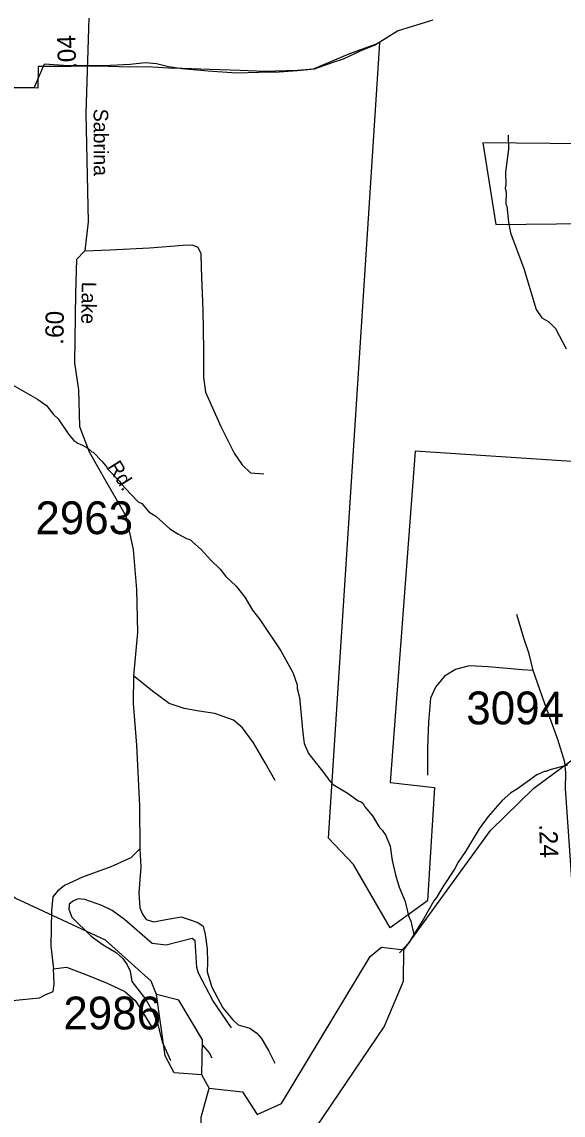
# Model space of a CAD drawing. Extents: x 1551653 to 1702041, y 811336 to 920032.
# Drawn here: x 1618338 to 1620772, y 825962 to 830882 of the extents above; entities that cross this region are included whole.
import ezdxf

# ---------------------------------------------------------------- set-up
doc = ezdxf.new("R2010")
doc.units = 0
for name, color, linetype in [('Old_Level_11', 7, 'Continuous'), ('Old_Level_17', 7, 'Continuous'), ('Old_Level_32', 7, 'Continuous'), ('Old_Level_35', 7, 'Continuous'), ('Old_Level_48', 7, 'Continuous'), ('Old_Level_49', 7, 'Continuous'), ('Old_Level_59', 7, 'Continuous'), ('Old_Level_60', 7, 'Continuous'), ('Old_Level_62', 7, 'Continuous'), ('Old_Level_8', 7, 'Continuous')]:
    doc.layers.add(name, color=color, linetype=linetype)

msp = doc.modelspace()

# ---------------------------------------------------------------- linework, layer by layer
at = {"layer": 'Old_Level_32'}
for points in [[(1618639.488, 830898.254), (1618626.268, 830469.711), (1618635.727, 829982.106), (1618621.73, 829851.038), (1618583.697, 829811.682), (1618578.968, 829660.192), (1618574.238, 829347.747), (1618592.942, 829226.634), (1618597.672, 829060.943), (1618640.242, 828947.326), (1618715.922, 828814.774), (1618805.791, 828658.551), (1618838.901, 828507.062), (1618853.091, 828327.169), (1618857.789, 828134.395), (1618840.277, 827938.942)], [(1620821.897, 826871.972), (1620782.435, 827432.086), (1620783.655, 827502.099), (1620780.23, 827550.196), (1620747.884, 827652.509), (1620688.396, 827817.407), (1620637.406, 827963.535), (1620618.38, 828038.118)], [(1617570.08, 826403.17), (1617721.439, 826428.418), (1617875.951, 826450.51), (1617973.704, 826475.758), (1618074.384, 826481.865), (1618184.249, 826482.239), (1618295.342, 826478.914), (1618371.021, 826485.227), (1618417.038, 826490.529), (1618445.168, 826505.966), (1618479.096, 826519.273), (1618483.545, 826551.198), (1618480.559, 826621.1), (1618538.738, 826628.324), (1618626.107, 826594.935), (1618721.36, 826555.582), (1618800.647, 826518.354), (1618848.052, 826477.77), (1618877.324, 826431.35), (1618910.154, 826377.979)]]:
    msp.add_lwpolyline(points, dxfattribs=at)
at = {"layer": 'Old_Level_35'}
msp.add_line((1618910.154, 826377.979), (1618922.074, 826358.6), dxfattribs=at)
for points in [[(1618621.73, 829851.038), (1618733.679, 829855.372), (1618911.559, 829864.571), (1619063.678, 829876.293), (1619101.529, 829877.727), (1619127.372, 829869.397), (1619143.012, 829841.264), (1619144.033, 829773.206), (1619150.981, 829583.158), (1619154.374, 829405.192), (1619154.502, 829283.319), (1619163.327, 829215.304), (1619188.599, 829158.959), (1619233.025, 829060.403), (1619293.048, 828941.522), (1619328.199, 828888.979), (1619365.679, 828852.398), (1619425.613, 828847.582)], [(1620618.38, 828038.118), (1620595.548, 828108.134), (1620563.584, 828214.682)], [(1620637.406, 827963.535), (1620587.177, 827966.579), (1620435.139, 827979.03), (1620349.401, 827984.371), (1620287.223, 827967.223), (1620238.804, 827937.987), (1620198.181, 827888.584), (1620175.363, 827839.017), (1620165.769, 827731.153), (1620162.019, 827615.363), (1620162.108, 827491.495)], [(1618840.277, 827938.942), (1618838.361, 827814.91), (1618853.554, 827626.898), (1618859.683, 827504.907), (1618867.445, 827354.865), (1618868.515, 827160.935)], [(1619476.46, 827467.781), (1619431.67, 827548.332), (1619379.042, 827637.049), (1619330.207, 827705.678), (1619288.888, 827740.336), (1619205.437, 827769.644), (1619135.624, 827780.664), (1619067.809, 827791.645), (1619000.24, 827814.628), (1618925.112, 827869.582), (1618840.277, 827938.942)], [(1618868.515, 827160.935), (1618827.852, 827119.537), (1618737.383, 827078.947), (1618610.779, 827032.887), (1618530.192, 826996.102), (1618497.856, 826970.545), (1618477.525, 826944.941), (1618470.625, 826881.047), (1618468.224, 826723.206), (1618480.559, 826621.1)], [(1618868.515, 827160.935), (1618873.256, 827078.993), (1618863.502, 826963.127), (1618868.324, 826895.191), (1618879.958, 826866.939), (1618897.478, 826842.769), (1618931.284, 826832.281), (1618977.497, 826841.549), (1619053.596, 826854.413), (1619095.365, 826841.759), (1619129.128, 826829.265), (1619152.812, 826812.976), (1619162.241, 826774.764), (1619171.149, 826710.749), (1619172.33, 826650.69), (1619171.641, 826606.881), (1619192.668, 826538.616), (1619241.211, 826445.779), (1619286.329, 826391.235), (1619309.892, 826368.945), (1619363.619, 826354.047), (1619395.18, 826331.596), (1619414.898, 826307.383), (1619447.969, 826250.881), (1619475.082, 826196.501)]]:
    msp.add_lwpolyline(points, dxfattribs=at)
at = {"layer": 'Old_Level_48'}
for points in [[(1619576.925, 830662.148), (1619653.497, 830670.012), (1619737.125, 830700.833), (1619784.901, 830715.734), (1619863.588, 830752.552), (1619924.33, 830777.417), (1619983.138, 830814.267), (1620026.99, 830841.157), (1620094.674, 830862.017), (1620187.239, 830890.826)], [(1617217.626, 830582.755), (1618394.507, 830587.685), (1618439.278, 830692.689), (1618524.441, 830686.843), (1618706.327, 830685.547), (1618824.634, 830691.344), (1618894.24, 830698.221), (1618942.927, 830694.146), (1618997.537, 830681.075), (1619058.127, 830671.987), (1619176.359, 830660.81), (1619303.543, 830651.613), (1619403.947, 830655.442), (1619495.4, 830657.289), (1619576.925, 830662.148)]]:
    msp.add_lwpolyline(points, dxfattribs=at)
at = {"layer": 'Old_Level_49'}
for points in [[(1620884.337, 830986.076), (1620865.109, 830333.387), (1620410.895, 830337.931), (1620469.944, 829969.933), (1620878.735, 829974.476), (1620905.989, 830855.854), (1622929.467, 830824.112), (1623061.189, 829874.587), (1620883.308, 829915.083), (1620856.647, 828900.501), (1620107.194, 828950.477), (1619993.841, 827458.739), (1620193.212, 827436.102), (1620161.417, 826927.343), (1619993.358, 826804.677), (1619829.842, 827090.898), (1619716.288, 827209.02), (1619947.806, 830787.426), (1619811.542, 830737.452), (1619648.025, 830669.304), (1619576.925, 830662.148)], [(1619576.925, 830662.148), (1619429.278, 830657.809), (1619320.078, 830662.774), (1619183.578, 830667.74), (1619058.127, 830671.987), (1618997.442, 830672.704), (1618950.291, 830675.799), (1618901.604, 830679.874), (1618823.714, 830677.669), (1618679.768, 830682.634), (1618558.159, 830680.151), (1618411.733, 830680.151), (1618409.251, 830583.338), (1617148.592, 830588.355)]]:
    msp.add_lwpolyline(points, dxfattribs=at)
at = {"layer": 'Old_Level_59'}
msp.add_line((1619179.73, 826083.845), (1619147.742, 826143.566), dxfattribs=at)
for points in [[(1620055.713, 826706.178), (1620445.722, 827243.21), (1620639.701, 827432.883), (1621582.736, 828129.393), (1622220.755, 828438.202), (1622735.744, 828929.968), (1622830.785, 829147.939), (1622814.791, 829831.07), (1622725.799, 830049.553)], [(1618943.716, 826505.483), (1618919.724, 826565.103), (1618713.75, 826749.803), (1618307.746, 826938.553), (1618126.685, 827083.423), (1617781.685, 827497.423), (1617583.708, 827682.021), (1617436.685, 827885.176), (1617340.721, 828212.132), (1617303.709, 828534.576), (1617238.707, 828680.317), (1617172.681, 828763.722)], [(1619424.768, 825632.474), (1619524.731, 825705.883), (1619967.746, 826359.999), (1620053.765, 826565.051), (1620055.713, 826706.178)], [(1619147.742, 826143.566), (1619022.763, 826152.64), (1618981.753, 826228.971), (1618943.716, 826505.483)], [(1619424.768, 825632.474), (1619142.719, 825776.011), (1619144.769, 825953.227), (1619179.73, 826083.845)]]:
    msp.add_lwpolyline(points, dxfattribs=at)
at = {"layer": 'Old_Level_60'}
for points in [[(1619179.73, 826083.845), (1619329.726, 826067.646), (1619395.753, 825964.608), (1619504.738, 826014.845), (1619904.692, 826676.446), (1619955.75, 826718.071), (1620055.713, 826706.178)], [(1619147.742, 826143.566), (1619149.69, 826301.098), (1619043.781, 826480.467), (1618943.716, 826505.483)]]:
    msp.add_lwpolyline(points, dxfattribs=at)
at = {"layer": 'Old_Level_62'}
for points in [[(1620524.872, 830372.51), (1620526, 830308.533), (1620512.569, 830204.725), (1620513.799, 830148.695), (1620511.544, 830132.752), (1620515.337, 830116.707), (1620514.62, 830060.728), (1620518.516, 830052.679), (1620525.487, 829980.603), (1620534.817, 829932.468), (1620594.59, 829771.655), (1620650.056, 829586.955), (1620675.585, 829550.609), (1620707.266, 829532.155), (1620736.793, 829501.756), (1620785.596, 829411.123)], [(1618292.88, 829249.9), (1618407.914, 829184.335), (1618449.437, 829155.781), (1618480.913, 829115.335), (1618500.598, 829095.035), (1618547.657, 829026.445), (1618571.238, 828998.096), (1618589.078, 828985.845), (1618610.916, 828977.54), (1618634.702, 828963.238), (1618652.542, 828946.988), (1618658.488, 828944.885), (1618697.858, 828904.337), (1618719.491, 828878.038), (1618721.439, 828872.041), (1618776.598, 828815.293), (1618784.493, 828803.144), (1618827.759, 828756.597), (1618861.285, 828722.096), (1618877.176, 828713.894), (1618908.652, 828677.447), (1618940.332, 828657.044), (1619003.591, 828600.142), (1619039.27, 828577.689), (1619078.947, 828557.132), (1619092.891, 828552.928), (1619144.256, 828508.227), (1619187.522, 828459.63), (1619228.943, 828419.081), (1619254.472, 828386.734), (1619301.839, 828342.084), (1619341.209, 828293.537), (1619374.325, 828235.098), (1619407.748, 828192.601), (1619501.765, 828051.32), (1619556.411, 827954.586), (1619575.584, 827898.351), (1619575.378, 827882.357), (1619586.861, 827842.218), (1619600.702, 827682.072), (1619607.982, 827633.987), (1619627.359, 827589.696), (1619684.364, 827516.903), (1619725.579, 827462.359), (1619737.37, 827450.21), (1619804.832, 827409.25), (1619850.353, 827376.647), (1619864.297, 827372.444), (1619872.191, 827364.344), (1619879.983, 827350.247), (1619915.355, 827309.749), (1619946.625, 827257.307), (1619958.518, 827245.158), (1619974.102, 827220.962), (1619993.48, 827172.723), (1620002.604, 827108.593), (1620017.676, 827044.412), (1620034.9, 826988.176), (1620062.07, 826923.79), (1620077.141, 826859.608), (1620086.778, 826835.464), (1620099.902, 826775.178)], [(1620791.952, 827537.46), (1620711.777, 827516.595), (1620695.681, 827508.803), (1620687.683, 827508.957), (1620653.44, 827493.424), (1620566.703, 827430.627), (1620536.458, 827413.044), (1620498.01, 827377.621), (1620435.059, 827306.519), (1620394.356, 827251.104), (1620332.943, 827147.963), (1620300.34, 827100.442), (1620283.833, 827068.659), (1620230.827, 826989.406), (1620202.223, 826941.834), (1620190.022, 826925.994), (1620144.911, 826846.639), (1620099.902, 826775.178)], [(1618550.733, 826905.899), (1618548.683, 826888.521), (1618563.036, 826852.791), (1618650.286, 826768.412), (1618703.805, 826728.58), (1618762.244, 826693.619), (1618791.362, 826667.526), (1618811.867, 826639.075), (1618824.99, 826609.496), (1618831.86, 826564.077), (1618894.708, 826482.415), (1618927.209, 826426.898), (1618946.279, 826381.324), (1618968.629, 826292.742), (1619006.154, 826208.004)], [(1619280.514, 826355.437), (1619196.135, 826477.801), (1619132.466, 826601.14), (1619125.392, 826626.977), (1619116.985, 826747.24), (1619103.554, 826757.185), (1618986.879, 826727.862), (1618923.21, 826734.681), (1618799.359, 826842.794), (1618743.482, 826883.856), (1618697.14, 826905.232), (1618621.476, 826933.069), (1618590.821, 826935.888), (1618569.906, 826926.302), (1618551.348, 826911.794), (1618550.733, 826905.899)], [(1620099.902, 826775.178), (1620077.448, 826737.654), (1620035.618, 826692.183)], [(1619149.793, 826277.209), (1619179.423, 826243.171), (1619191.521, 826220.974)]]:
    msp.add_lwpolyline(points, dxfattribs=at)

# ---------------------------------------------------------------- texts
at = {"layer": 'Old_Level_11'}
for s, rotation, p in [('Sabrina', 270.243158, (1618660.314, 830490.415)), ('Lake', 269.078819, (1618607.786, 829712.453)), ('Rd.', 302.016725, (1618720.933, 828881.186))]:
    msp.add_text(s, height=65.6167, rotation=rotation, dxfattribs=at).set_placement(p)
at = {"layer": 'Old_Level_17'}
for s, rotation, p in [('.04', 92.289178, (1618583.134, 830670.986)), ('.60', 89.132658, (1618524.784, 829428.165)), ('.24', 271.746494, (1620664.061, 827270.955))]:
    msp.add_text(s, height=82.0208, rotation=rotation, dxfattribs=at).set_placement(p)
at = {"layer": 'Old_Level_8'}
for s, p in [('2963', (1618398.849, 828576.472)), ('3094', (1620336.632, 827720.843)), ('2986', (1618524.549, 826348.154))]:
    msp.add_text(s, height=147.6375, dxfattribs=at).set_placement(p)

doc.saveas('drawing.dxf')
